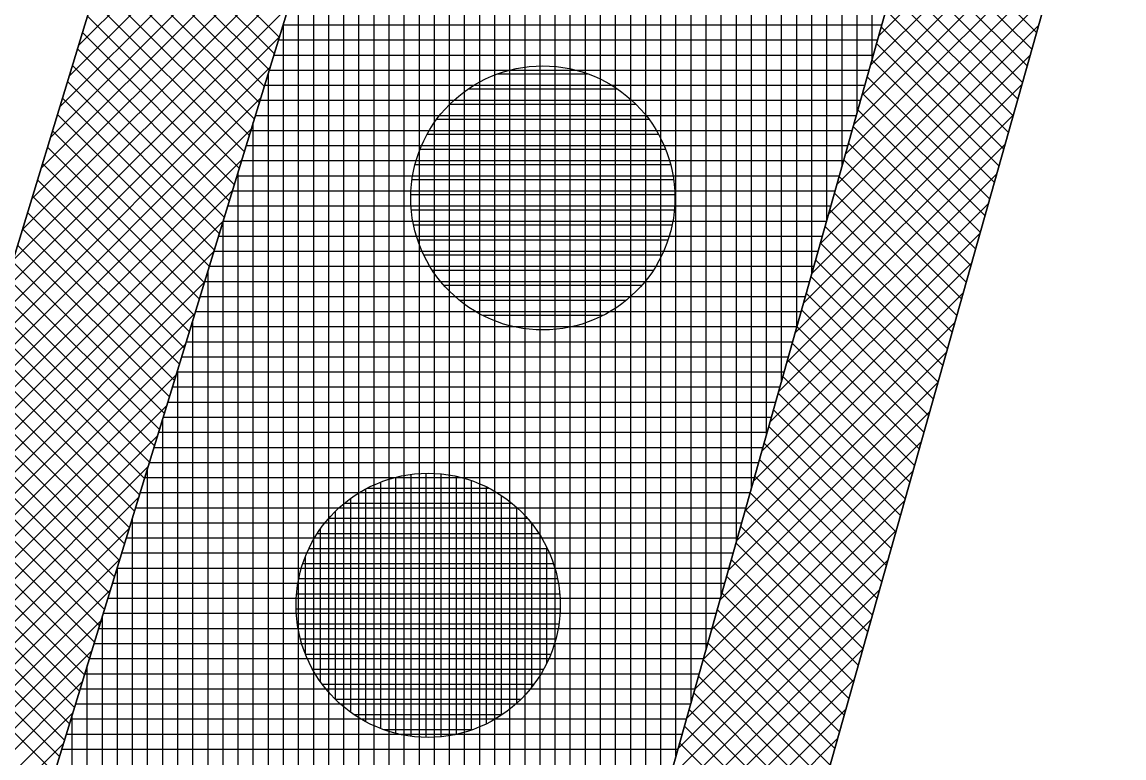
# Model space of a CAD drawing. Extents: x -565346 to -564154, y -1097386 to -1095620.
# Drawn here: x -564240.85 to -564226.25, y -1096474.91 to -1096465.15 of the extents above; entities that cross this region are included whole.
import ezdxf

# ---------------------------------------------------------------- set-up
doc = ezdxf.new("R2010")
doc.units = 0
for name, color, linetype in [('Vrstva 1', 7, 'Continuous'), ('Vrstva 13', 7, 'Continuous'), ('Vrstva 41', 7, 'Continuous'), ('Vrstva 42', 7, 'Continuous'), ('Vrstva 43', 7, 'Continuous'), ('Vrstva 44', 7, 'Continuous')]:
    doc.layers.add(name, color=color, linetype=linetype)

msp = doc.modelspace()

# ---------------------------------------------------------------- linework, layer by layer
at = {"layer": 'Vrstva 1'}
msp.add_line((-564259.14, -1096527.84), (-564234.67, -1096447.65), dxfattribs=at)
at = {"layer": 'Vrstva 13'}
msp.add_line((-564226.29, -1096461.3), (-564238.75, -1096505.56), dxfattribs=at)
at = {"layer": 'Vrstva 41'}
for points in [[(-564230.6, -1096442.93), (-564234.67, -1096447.65), (-564259.14, -1096527.84), (-564264.72, -1096575.85), (-564272.07, -1096706.16), (-564269.623, -1096706.334), (-564262.228, -1096576.061), (-564256.683, -1096528.354)], [(-564221.399, -1096446.296), (-564223.301, -1096445.676), (-564228.215, -1096460.758), (-564240.675, -1096505.018), (-564249.271, -1096529.938), (-564254.757, -1096576.767), (-564262.137, -1096706.758), (-564260.141, -1096706.872), (-564252.76, -1096576.88), (-564247.38, -1096530.59), (-564238.75, -1096505.56), (-564226.29, -1096461.3)]]:
    msp.add_lwpolyline(points, close=True, dxfattribs=at)
at = {"layer": 'Vrstva 42'}
for p, q in [((-564236.326, -1096461.685), (-564240.106, -1096465.464)), ((-564236.451, -1096462.092), (-564240.23, -1096465.871)), ((-564236.575, -1096462.499), (-564240.354, -1096466.278)), ((-564226.612, -1096462.444), (-564229.504, -1096465.336)), ((-564236.699, -1096462.906), (-564240.479, -1096466.685)), ((-564226.723, -1096462.838), (-564229.615, -1096465.729)), ((-564226.834, -1096463.232), (-564229.725, -1096466.123)), ((-564236.824, -1096463.313), (-564240.603, -1096467.093)), ((-564239.459, -1096463.343), (-564237.447, -1096465.354)), ((-564239.525, -1096463.559), (-564237.513, -1096465.571)), ((-564226.945, -1096463.625), (-564229.836, -1096466.517)), ((-564229.035, -1096463.67), (-564227.414, -1096465.291)), ((-564236.948, -1096463.721), (-564240.727, -1096467.5)), ((-564239.591, -1096463.776), (-564237.579, -1096465.788)), ((-564229.097, -1096463.891), (-564227.476, -1096465.512)), ((-564237.072, -1096464.128), (-564240.851, -1096467.907)), ((-564239.657, -1096463.993), (-564237.645, -1096466.004)), ((-564227.055, -1096464.019), (-564229.947, -1096466.91)), ((-564229.159, -1096464.111), (-564227.538, -1096465.733)), ((-564239.723, -1096464.21), (-564237.712, -1096466.221)), ((-564227.166, -1096464.413), (-564230.058, -1096467.304)), ((-564229.221, -1096464.332), (-564227.6, -1096465.953)), ((-564237.197, -1096464.535), (-564240.976, -1096468.314)), ((-564239.789, -1096464.426), (-564237.778, -1096466.438)), ((-564229.283, -1096464.553), (-564227.662, -1096466.174)), ((-564239.855, -1096464.643), (-564237.844, -1096466.654)), ((-564227.277, -1096464.806), (-564230.169, -1096467.698)), ((-564229.345, -1096464.773), (-564227.724, -1096466.395)), ((-564237.321, -1096464.942), (-564241.1, -1096468.721)), ((-564239.922, -1096464.86), (-564237.91, -1096466.871)), ((-564229.408, -1096464.994), (-564227.786, -1096466.615)), ((-564239.988, -1096465.076), (-564237.976, -1096467.088)), ((-564240.054, -1096465.293), (-564238.042, -1096467.304)), ((-564227.388, -1096465.2), (-564230.28, -1096468.091)), ((-564229.47, -1096465.215), (-564227.848, -1096466.836)), ((-564237.445, -1096465.349), (-564241.224, -1096469.128)), ((-564229.532, -1096465.436), (-564227.911, -1096467.057)), ((-564240.12, -1096465.51), (-564238.109, -1096467.521)), ((-564240.186, -1096465.727), (-564238.175, -1096467.738)), ((-564227.499, -1096465.594), (-564230.39, -1096468.485)), ((-564229.594, -1096465.656), (-564227.973, -1096467.277)), ((-564237.57, -1096465.756), (-564241.348, -1096469.535)), ((-564229.656, -1096465.877), (-564228.035, -1096467.498)), ((-564240.252, -1096465.943), (-564238.241, -1096467.955)), ((-564227.61, -1096465.987), (-564230.501, -1096468.879)), ((-564237.694, -1096466.164), (-564241.472, -1096469.942)), ((-564240.318, -1096466.16), (-564238.307, -1096468.171)), ((-564229.718, -1096466.098), (-564228.097, -1096467.719)), ((-564229.78, -1096466.318), (-564228.159, -1096467.94)), ((-564240.384, -1096466.377), (-564238.373, -1096468.388)), ((-564227.72, -1096466.381), (-564230.612, -1096469.272)), ((-564237.818, -1096466.571), (-564241.597, -1096470.349)), ((-564240.451, -1096466.593), (-564238.439, -1096468.605)), ((-564229.842, -1096466.539), (-564228.221, -1096468.16)), ((-564240.517, -1096466.81), (-564238.506, -1096468.821)), ((-564227.831, -1096466.775), (-564230.723, -1096469.666)), ((-564229.905, -1096466.76), (-564228.283, -1096468.381)), ((-564237.943, -1096466.978), (-564241.721, -1096470.756)), ((-564240.583, -1096467.027), (-564238.572, -1096469.038)), ((-564229.967, -1096466.981), (-564228.346, -1096468.602)), ((-564227.942, -1096467.168), (-564230.834, -1096470.06)), ((-564240.649, -1096467.244), (-564238.638, -1096469.255)), ((-564230.029, -1096467.201), (-564228.408, -1096468.822)), ((-564238.067, -1096467.385), (-564241.845, -1096471.163)), ((-564240.715, -1096467.46), (-564238.704, -1096469.471)), ((-564230.091, -1096467.422), (-564228.47, -1096469.043)), ((-564228.053, -1096467.562), (-564230.944, -1096470.453)), ((-564240.781, -1096467.677), (-564238.77, -1096469.688)), ((-564230.153, -1096467.643), (-564228.532, -1096469.264)), ((-564238.191, -1096467.792), (-564241.969, -1096471.57)), ((-564240.847, -1096467.894), (-564238.836, -1096469.905)), ((-564230.215, -1096467.863), (-564228.594, -1096469.485)), ((-564228.164, -1096467.956), (-564231.055, -1096470.847)), ((-564238.316, -1096468.199), (-564242.093, -1096471.977)), ((-564240.913, -1096468.11), (-564238.902, -1096470.121)), ((-564230.277, -1096468.084), (-564228.656, -1096469.705)), ((-564240.98, -1096468.327), (-564238.969, -1096470.338)), ((-564228.274, -1096468.349), (-564231.166, -1096471.241)), ((-564230.34, -1096468.305), (-564228.718, -1096469.926)), ((-564238.44, -1096468.607), (-564242.218, -1096472.384)), ((-564241.046, -1096468.544), (-564239.035, -1096470.555)), ((-564230.402, -1096468.525), (-564228.781, -1096470.147)), ((-564241.112, -1096468.76), (-564239.101, -1096470.771)), ((-564228.385, -1096468.743), (-564231.277, -1096471.634)), ((-564230.464, -1096468.746), (-564228.843, -1096470.367)), ((-564238.564, -1096469.014), (-564242.342, -1096472.791)), ((-564241.178, -1096468.977), (-564239.167, -1096470.988)), ((-564230.526, -1096468.967), (-564228.905, -1096470.588)), ((-564241.244, -1096469.194), (-564239.233, -1096471.205)), ((-564228.496, -1096469.137), (-564231.388, -1096472.028)), ((-564230.588, -1096469.188), (-564228.967, -1096470.809)), ((-564238.689, -1096469.421), (-564242.466, -1096473.198)), ((-564241.31, -1096469.411), (-564239.299, -1096471.421)), ((-564228.607, -1096469.53), (-564231.499, -1096472.422)), ((-564230.65, -1096469.408), (-564229.029, -1096471.03)), ((-564241.376, -1096469.627), (-564239.366, -1096471.638)), ((-564230.712, -1096469.629), (-564229.091, -1096471.25)), ((-564238.813, -1096469.828), (-564242.59, -1096473.605)), ((-564241.443, -1096469.844), (-564239.432, -1096471.855)), ((-564228.718, -1096469.924), (-564231.609, -1096472.815)), ((-564230.774, -1096469.85), (-564229.153, -1096471.471)), ((-564241.509, -1096470.061), (-564239.498, -1096472.071)), ((-564230.837, -1096470.07), (-564229.215, -1096471.692)), ((-564238.937, -1096470.235), (-564242.715, -1096474.012)), ((-564241.575, -1096470.277), (-564239.564, -1096472.288)), ((-564228.829, -1096470.318), (-564231.72, -1096473.209)), ((-564230.899, -1096470.291), (-564229.278, -1096471.912)), ((-564241.641, -1096470.494), (-564239.63, -1096472.505)), ((-564230.961, -1096470.512), (-564229.34, -1096472.133)), ((-564239.062, -1096470.642), (-564242.839, -1096474.42)), ((-564241.707, -1096470.711), (-564239.696, -1096472.722)), ((-564228.939, -1096470.711), (-564231.831, -1096473.603)), ((-564231.023, -1096470.733), (-564229.402, -1096472.354)), ((-564241.773, -1096470.928), (-564239.763, -1096472.938)), ((-564231.085, -1096470.953), (-564229.464, -1096472.574)), ((-564239.186, -1096471.05), (-564242.963, -1096474.827)), ((-564229.05, -1096471.105), (-564231.942, -1096473.996)), ((-564241.839, -1096471.144), (-564239.829, -1096473.155)), ((-564231.147, -1096471.174), (-564229.526, -1096472.795)), ((-564241.905, -1096471.361), (-564239.895, -1096473.372)), ((-564231.209, -1096471.395), (-564229.588, -1096473.016)), ((-564239.31, -1096471.457), (-564243.087, -1096475.234)), ((-564229.161, -1096471.499), (-564232.053, -1096474.39)), ((-564241.972, -1096471.578), (-564239.961, -1096473.588)), ((-564231.272, -1096471.615), (-564229.65, -1096473.237)), ((-564239.435, -1096471.864), (-564243.211, -1096475.641)), ((-564242.038, -1096471.794), (-564240.027, -1096473.805)), ((-564231.334, -1096471.836), (-564229.713, -1096473.457)), ((-564242.104, -1096472.011), (-564240.093, -1096474.022)), ((-564229.272, -1096471.892), (-564232.164, -1096474.784)), ((-564231.396, -1096472.057), (-564229.775, -1096473.678)), ((-564239.559, -1096472.271), (-564243.336, -1096476.048)), ((-564242.17, -1096472.228), (-564240.16, -1096474.238)), ((-564229.383, -1096472.286), (-564232.274, -1096475.177)), ((-564231.458, -1096472.278), (-564229.837, -1096473.899)), ((-564242.236, -1096472.445), (-564240.226, -1096474.455)), ((-564231.52, -1096472.498), (-564229.899, -1096474.119)), ((-564239.683, -1096472.678), (-564243.46, -1096476.455)), ((-564242.302, -1096472.661), (-564240.292, -1096474.672)), ((-564229.494, -1096472.68), (-564232.385, -1096475.571)), ((-564231.582, -1096472.719), (-564229.961, -1096474.34)), ((-564242.368, -1096472.878), (-564240.358, -1096474.888)), ((-564231.644, -1096472.94), (-564230.023, -1096474.561)), ((-564239.808, -1096473.085), (-564243.584, -1096476.862)), ((-564242.434, -1096473.095), (-564240.424, -1096475.105)), ((-564229.604, -1096473.073), (-564232.496, -1096475.965)), ((-564231.706, -1096473.16), (-564230.085, -1096474.782)), ((-564229.715, -1096473.467), (-564232.607, -1096476.358)), ((-564231.769, -1096473.381), (-564230.147, -1096475.002)), ((-564239.932, -1096473.493), (-564243.708, -1096477.269)), ((-564231.831, -1096473.602), (-564230.21, -1096475.223)), ((-564240.056, -1096473.9), (-564243.832, -1096477.676)), ((-564229.826, -1096473.861), (-564232.718, -1096476.752)), ((-564231.893, -1096473.823), (-564230.272, -1096475.444)), ((-564231.955, -1096474.043), (-564230.334, -1096475.664)), ((-564240.18, -1096474.307), (-564243.957, -1096478.083)), ((-564229.937, -1096474.254), (-564232.828, -1096477.146)), ((-564232.017, -1096474.264), (-564230.396, -1096475.885)), ((-564232.079, -1096474.485), (-564230.458, -1096476.106)), ((-564240.305, -1096474.714), (-564244.081, -1096478.49)), ((-564230.048, -1096474.648), (-564232.939, -1096477.54)), ((-564232.141, -1096474.705), (-564230.52, -1096476.327))]:
    msp.add_line(p, q, dxfattribs=at)
at = {"layer": 'Vrstva 43'}
for p, q in [((-564229.79, -1096466.353), (-564229.79, -1096442.041)), ((-564229.59, -1096465.642), (-564229.59, -1096441.979)), ((-564229.99, -1096467.063), (-564229.99, -1096442.242)), ((-564230.19, -1096467.774), (-564230.19, -1096442.467)), ((-564230.39, -1096468.484), (-564230.39, -1096442.693)), ((-564230.59, -1096469.194), (-564230.59, -1096442.919)), ((-564230.79, -1096469.905), (-564230.79, -1096443.552)), ((-564230.99, -1096470.615), (-564230.99, -1096444.207)), ((-564231.19, -1096471.326), (-564231.19, -1096444.862)), ((-564231.39, -1096472.036), (-564231.39, -1096445.517)), ((-564231.59, -1096472.747), (-564231.59, -1096446.172)), ((-564231.79, -1096473.457), (-564231.79, -1096446.827)), ((-564231.99, -1096474.167), (-564231.99, -1096447.482)), ((-564232.19, -1096474.878), (-564232.19, -1096448.137)), ((-564232.39, -1096475.588), (-564232.39, -1096448.792)), ((-564232.59, -1096476.299), (-564232.59, -1096449.447)), ((-564232.79, -1096477.009), (-564232.79, -1096450.102)), ((-564232.99, -1096477.72), (-564232.99, -1096450.757)), ((-564233.19, -1096478.43), (-564233.19, -1096451.412)), ((-564233.39, -1096479.14), (-564233.39, -1096452.067)), ((-564233.59, -1096479.851), (-564233.59, -1096452.723)), ((-564233.79, -1096480.561), (-564233.79, -1096453.378)), ((-564233.99, -1096481.272), (-564233.99, -1096454.033)), ((-564234.19, -1096481.982), (-564234.19, -1096454.688)), ((-564234.39, -1096482.693), (-564234.39, -1096455.343)), ((-564234.59, -1096483.403), (-564234.59, -1096455.998)), ((-564234.79, -1096484.114), (-564234.79, -1096456.653)), ((-564234.99, -1096484.824), (-564234.99, -1096457.308)), ((-564235.19, -1096485.534), (-564235.19, -1096457.963)), ((-564235.39, -1096486.245), (-564235.39, -1096458.618)), ((-564235.59, -1096486.955), (-564235.59, -1096459.273)), ((-564235.79, -1096487.666), (-564235.79, -1096459.928)), ((-564235.99, -1096488.376), (-564235.99, -1096460.583)), ((-564236.19, -1096489.087), (-564236.19, -1096461.238)), ((-564236.39, -1096489.797), (-564236.39, -1096461.893)), ((-564236.59, -1096490.507), (-564236.59, -1096462.548)), ((-564236.79, -1096491.218), (-564236.79, -1096463.203)), ((-564236.99, -1096491.928), (-564236.99, -1096463.858)), ((-564237.19, -1096492.639), (-564237.19, -1096464.513)), ((-564237.397, -1096465.19), (-564229.463, -1096465.19)), ((-564237.39, -1096493.349), (-564237.39, -1096465.168)), ((-564237.458, -1096465.39), (-564229.519, -1096465.39)), ((-564237.519, -1096465.59), (-564229.575, -1096465.59)), ((-564237.59, -1096494.06), (-564237.59, -1096465.823)), ((-564237.58, -1096465.79), (-564229.632, -1096465.79)), ((-564237.641, -1096465.99), (-564229.688, -1096465.99)), ((-564237.702, -1096466.19), (-564229.744, -1096466.19)), ((-564237.763, -1096466.39), (-564229.801, -1096466.39)), ((-564237.824, -1096466.59), (-564229.857, -1096466.59)), ((-564237.79, -1096494.77), (-564237.79, -1096466.478)), ((-564237.885, -1096466.79), (-564229.913, -1096466.79)), ((-564237.946, -1096466.99), (-564229.969, -1096466.99)), ((-564238.007, -1096467.19), (-564230.026, -1096467.19)), ((-564237.99, -1096495.48), (-564237.99, -1096467.133)), ((-564238.069, -1096467.39), (-564230.082, -1096467.39)), ((-564238.13, -1096467.59), (-564230.138, -1096467.59)), ((-564238.191, -1096467.79), (-564230.195, -1096467.79)), ((-564238.19, -1096496.191), (-564238.19, -1096467.788)), ((-564238.252, -1096467.99), (-564230.251, -1096467.99)), ((-564238.313, -1096468.19), (-564230.307, -1096468.19)), ((-564238.39, -1096496.901), (-564238.39, -1096468.443)), ((-564238.374, -1096468.39), (-564230.364, -1096468.39)), ((-564238.435, -1096468.59), (-564230.42, -1096468.59)), ((-564238.496, -1096468.79), (-564230.476, -1096468.79)), ((-564238.557, -1096468.99), (-564230.532, -1096468.99)), ((-564238.618, -1096469.19), (-564230.589, -1096469.19)), ((-564238.59, -1096497.612), (-564238.59, -1096469.098)), ((-564238.679, -1096469.39), (-564230.645, -1096469.39)), ((-564238.74, -1096469.59), (-564230.701, -1096469.59)), ((-564238.801, -1096469.79), (-564230.758, -1096469.79)), ((-564238.79, -1096498.322), (-564238.79, -1096469.753)), ((-564238.862, -1096469.99), (-564230.814, -1096469.99)), ((-564238.923, -1096470.19), (-564230.87, -1096470.19)), ((-564238.985, -1096470.39), (-564230.927, -1096470.39)), ((-564238.99, -1096499.033), (-564238.99, -1096470.408)), ((-564239.046, -1096470.59), (-564230.983, -1096470.59)), ((-564239.107, -1096470.79), (-564231.039, -1096470.79)), ((-564239.168, -1096470.99), (-564231.095, -1096470.99)), ((-564239.19, -1096499.743), (-564239.19, -1096471.063)), ((-564239.229, -1096471.19), (-564231.152, -1096471.19)), ((-564239.29, -1096471.39), (-564231.208, -1096471.39)), ((-564239.39, -1096500.453), (-564239.39, -1096471.718)), ((-564239.351, -1096471.59), (-564231.264, -1096471.59)), ((-564239.412, -1096471.79), (-564231.321, -1096471.79)), ((-564239.473, -1096471.99), (-564231.377, -1096471.99)), ((-564239.534, -1096472.19), (-564231.433, -1096472.19)), ((-564239.595, -1096472.39), (-564231.49, -1096472.39)), ((-564239.59, -1096501.164), (-564239.59, -1096472.373)), ((-564239.656, -1096472.59), (-564231.546, -1096472.59)), ((-564239.717, -1096472.79), (-564231.602, -1096472.79)), ((-564239.79, -1096501.874), (-564239.79, -1096473.028)), ((-564239.778, -1096472.99), (-564231.659, -1096472.99)), ((-564239.839, -1096473.19), (-564231.715, -1096473.19)), ((-564239.901, -1096473.39), (-564231.771, -1096473.39)), ((-564239.962, -1096473.59), (-564231.827, -1096473.59)), ((-564239.99, -1096502.585), (-564239.99, -1096473.683)), ((-564240.023, -1096473.79), (-564231.884, -1096473.79)), ((-564240.084, -1096473.99), (-564231.94, -1096473.99)), ((-564240.145, -1096474.19), (-564231.996, -1096474.19)), ((-564240.19, -1096503.295), (-564240.19, -1096474.338)), ((-564240.206, -1096474.39), (-564232.053, -1096474.39)), ((-564240.267, -1096474.59), (-564232.109, -1096474.59)), ((-564240.328, -1096474.79), (-564232.165, -1096474.79))]:
    msp.add_line(p, q, dxfattribs=at)
msp.add_lwpolyline([(-564261.274, -1096726.84), (-564260.141, -1096706.872), (-564262.137, -1096706.758), (-564254.757, -1096576.767), (-564249.271, -1096529.938), (-564240.675, -1096505.018), (-564228.215, -1096460.758), (-564223.301, -1096445.676), (-564221.399, -1096446.296), (-564218.92, -1096438.69), (-564229.82, -1096442.05), (-564230.6, -1096442.93), (-564256.683, -1096528.354), (-564262.228, -1096576.061), (-564269.623, -1096706.334), (-564272.07, -1096706.16), (-564273.28, -1096725.96)], dxfattribs=at)
at = {"layer": 'Vrstva 44'}
for p, q in [((-564234.59, -1096469.114), (-564234.59, -1096465.854)), ((-564234.55, -1096465.84), (-564233.36, -1096465.84)), ((-564234.39, -1096469.178), (-564234.39, -1096465.791)), ((-564234.19, -1096469.217), (-564234.19, -1096465.752)), ((-564233.99, -1096469.233), (-564233.99, -1096465.736)), ((-564233.79, -1096469.225), (-564233.79, -1096465.743)), ((-564233.59, -1096469.194), (-564233.59, -1096465.773)), ((-564233.39, -1096469.139), (-564233.39, -1096465.829)), ((-564234.79, -1096469.02), (-564234.79, -1096465.949)), ((-564233.19, -1096469.058), (-564233.19, -1096465.912)), ((-564232.99, -1096468.942), (-564232.99, -1096466.024)), ((-564234.99, -1096468.892), (-564234.99, -1096466.075)), ((-564234.939, -1096466.04), (-564232.967, -1096466.04)), ((-564235.19, -1096468.721), (-564235.19, -1096466.248)), ((-564235.183, -1096466.24), (-564232.723, -1096466.24)), ((-564232.79, -1096468.79), (-564232.79, -1096466.18)), ((-564235.358, -1096466.44), (-564232.552, -1096466.44)), ((-564232.59, -1096468.577), (-564232.59, -1096466.39)), ((-564235.39, -1096468.484), (-564235.39, -1096466.486)), ((-564235.485, -1096466.64), (-564232.421, -1096466.64)), ((-564232.39, -1096468.267), (-564232.39, -1096466.704)), ((-564235.59, -1096468.101), (-564235.59, -1096466.866)), ((-564235.579, -1096466.84), (-564232.329, -1096466.84)), ((-564235.646, -1096467.04), (-564232.263, -1096467.04)), ((-564235.686, -1096467.24), (-564232.222, -1096467.24)), ((-564235.702, -1096467.44), (-564232.205, -1096467.44)), ((-564235.695, -1096467.64), (-564232.212, -1096467.64)), ((-564235.666, -1096467.84), (-564232.243, -1096467.84)), ((-564235.613, -1096468.04), (-564232.297, -1096468.04)), ((-564235.531, -1096468.24), (-564232.376, -1096468.24)), ((-564235.418, -1096468.44), (-564232.49, -1096468.44)), ((-564235.267, -1096468.64), (-564232.642, -1096468.64)), ((-564235.059, -1096468.84), (-564232.851, -1096468.84)), ((-564234.755, -1096469.04), (-564233.157, -1096469.04)), ((-564235.5, -1096474.633), (-564235.5, -1096471.136)), ((-564236.1, -1096474.517), (-564236.1, -1096471.25)), ((-564235.9, -1096474.58), (-564235.9, -1096471.188)), ((-564235.7, -1096474.619), (-564235.7, -1096471.151)), ((-564235.3, -1096474.624), (-564235.3, -1096471.143)), ((-564235.1, -1096474.592), (-564235.1, -1096471.175)), ((-564234.9, -1096474.536), (-564234.9, -1096471.233)), ((-564236.3, -1096474.426), (-564236.3, -1096471.343)), ((-564236.277, -1096471.33), (-564234.672, -1096471.33)), ((-564234.7, -1096474.453), (-564234.7, -1096471.317)), ((-564236.58, -1096471.53), (-564234.366, -1096471.53)), ((-564236.5, -1096474.299), (-564236.5, -1096471.468)), ((-564234.5, -1096474.335), (-564234.5, -1096471.43)), ((-564236.7, -1096474.132), (-564236.7, -1096471.637)), ((-564234.3, -1096474.181), (-564234.3, -1096471.589)), ((-564236.789, -1096471.73), (-564234.161, -1096471.73)), ((-564234.1, -1096473.965), (-564234.1, -1096471.803)), ((-564236.939, -1096471.93), (-564234.009, -1096471.93)), ((-564236.9, -1096473.898), (-564236.9, -1096471.871)), ((-564237.053, -1096472.13), (-564233.897, -1096472.13)), ((-564233.9, -1096473.648), (-564233.9, -1096472.124)), ((-564237.1, -1096473.526), (-564237.1, -1096472.242)), ((-564237.133, -1096472.33), (-564233.815, -1096472.33)), ((-564237.186, -1096472.53), (-564233.761, -1096472.53)), ((-564237.216, -1096472.73), (-564233.733, -1096472.73)), ((-564237.223, -1096472.93), (-564233.727, -1096472.93)), ((-564237.206, -1096473.13), (-564233.743, -1096473.13)), ((-564237.165, -1096473.33), (-564233.782, -1096473.33)), ((-564237.098, -1096473.53), (-564233.849, -1096473.53)), ((-564237.005, -1096473.73), (-564233.945, -1096473.73)), ((-564236.875, -1096473.93), (-564234.071, -1096473.93)), ((-564236.702, -1096474.13), (-564234.248, -1096474.13)), ((-564236.457, -1096474.33), (-564234.492, -1096474.33)), ((-564236.063, -1096474.53), (-564234.882, -1096474.53))]:
    msp.add_line(p, q, dxfattribs=at)
for centre in [(-564233.954, -1096467.484), (-564235.474, -1096472.884)]:
    msp.add_circle(centre, 1.75, dxfattribs=at)

doc.saveas('drawing.dxf')
